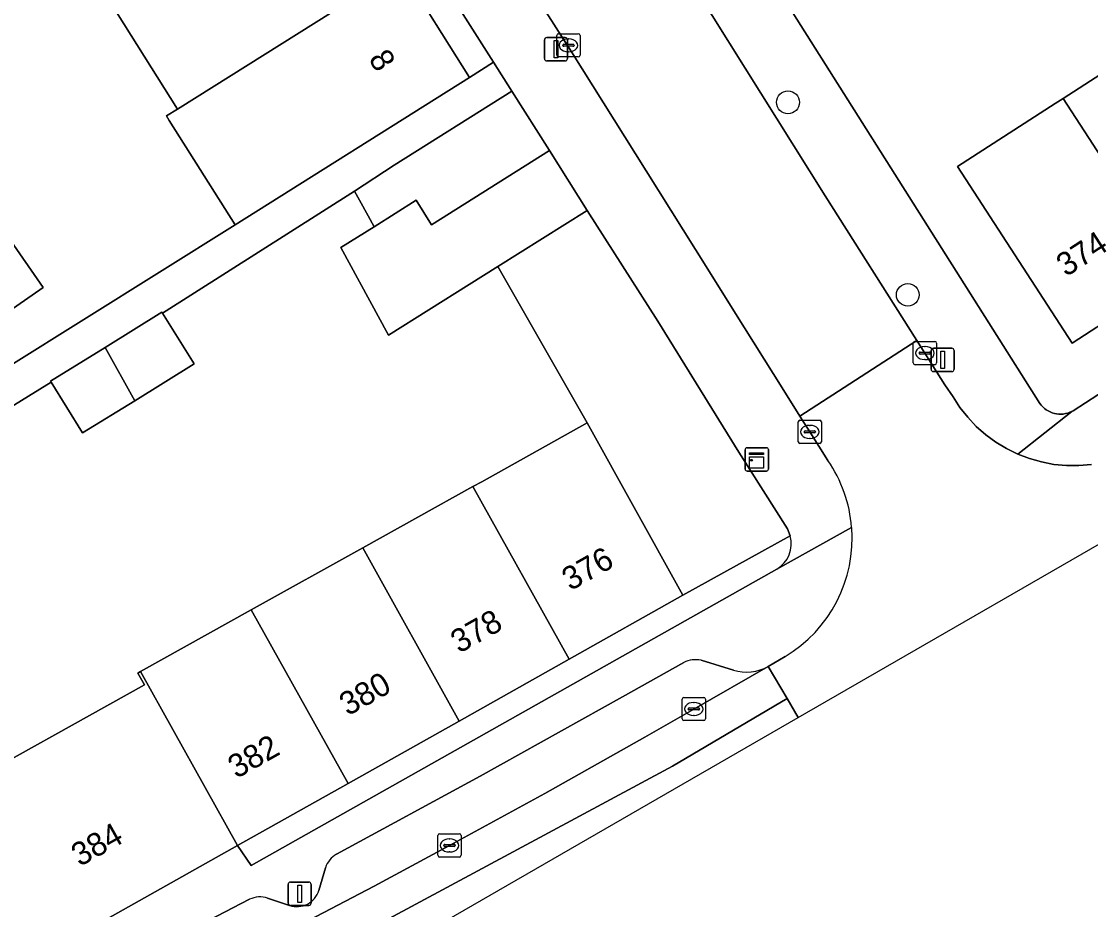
# Model space of a CAD drawing. Extents: x 159217 to 160349, y 381246 to 382172.
# Drawn here: x 159952.63 to 159998.63, y 381509.61 to 381547.85 of the extents above; entities that cross this region are included whole.
import ezdxf

# ---------------------------------------------------------------- set-up
doc = ezdxf.new("R2010")
doc.units = 0
for name, color, linetype in [('IMGEO_Boom', 7, 'Continuous'), ('IMGEO_Erf', 7, 'Continuous'), ('IMGEO_Kast', 7, 'Continuous'), ('IMGEO_Kolk', 7, 'Continuous'), ('IMGEO_Lichtmast', 7, 'Continuous'), ('IMGEO_Muur', 7, 'Continuous'), ('IMGEO_Pand', 7, 'Continuous'), ('IMGEO_Pand_nummerreeks', 7, 'Continuous'), ('IMGEO_Parkeervlak_open', 7, 'Continuous'), ('IMGEO_Rijbaan_lokaal_gesloten', 7, 'Continuous'), ('IMGEO_Rijbaan_lokaal_open', 7, 'Continuous'), ('IMGEO_Voetpad_open', 7, 'Continuous')]:
    doc.layers.add(name, color=color, linetype=linetype)

msp = doc.modelspace()

# ---------------------------------------------------------------- linework, layer by layer
at = {"layer": 'IMGEO_Boom'}
for centre in [(159985.611, 381544.37), (159990.766, 381536.082)]:
    msp.add_circle(centre, 0.489, dxfattribs=at)
at = {"layer": 'IMGEO_Erf'}
for points in [[(160001.919, 381569.363), (159997.433, 381566.391), (159993.198, 381563.585), (159981.154, 381555.607), (159996.445, 381531.405), (159996.504, 381531.328), (159996.57, 381531.257), (159996.642, 381531.192), (159996.719, 381531.134), (159996.802, 381531.083), (159996.888, 381531.04), (159996.978, 381531.004), (159997.071, 381530.977), (159997.166, 381530.958), (159997.262, 381530.947), (159997.359, 381530.946), (159997.456, 381530.952), (159997.551, 381530.968), (159997.645, 381530.992), (159997.736, 381531.024), (159997.825, 381531.064), (159997.877, 381531.093), (160000, 381532.468)], [(159952.061, 381532.983), (159961.824, 381539.096), (159958.996, 381543.594), (159958.876, 381543.784), (159959.345, 381544.079), (159956.478, 381548.641), (159953.783, 381552.929), (159953.611, 381553.203), (159952.92, 381552.768), (159950.834, 381550.644)], [(160000, 381535.401), (159997.834, 381534.001), (159992.91, 381541.604), (159997.107, 381544.322), (159997.445, 381544.54), (160000, 381546.19)], [(159949.328, 381514.498), (159957.929, 381519.288), (159957.643, 381519.801), (159957.756, 381519.864), (159962.523, 381522.519), (159967.315, 381525.187), (159972.057, 381527.828), (159972.434, 381528.038), (159976.979, 381530.577), (159973.133, 381537.305), (159971.898, 381536.528), (159968.43, 381534.346), (159966.371, 381538.114), (159967.803, 381539.015), (159967.546, 381539.486), (159967.181, 381540.153), (159966.963, 381540.552), (159958.702, 381535.298), (159960.06, 381533.105), (159957.509, 381531.524), (159955.267, 381530.135), (159953.909, 381532.329), (159951.644, 381530.926)], [(159952.05, 381538.597), (159953.571, 381536.391), (159950.955, 381534.587)], [(159985.706, 381525.704), (159981.084, 381523.146), (159976.195, 381520.396), (159971.465, 381517.735), (159966.684, 381515.046), (159961.928, 381512.37), (159962.511, 381511.514), (159985.135, 381524.27)]]:
    msp.add_lwpolyline(points, dxfattribs=at)
msp.add_lwpolyline([(159961.234, 381564.542), (159960.285, 381563.94), (159963.233, 381559.251), (159966.101, 381554.69), (159968.969, 381550.128), (159971.915, 381545.442), (159972.947, 381546.097)], close=True, dxfattribs=at)
msp.add_arc((159984.475, 381525.364), 1.277, 301.1164, 15.46, dxfattribs=at)
at = {"layer": 'IMGEO_Kast'}
for p, q in [((159983.767, 381528.572), (159983.767, 381529.413)), ((159983.767, 381529.413), (159983.767, 381528.572)), ((159983.842, 381529.497), (159984.683, 381529.497)), ((159984.683, 381529.497), (159983.842, 381529.497)), ((159984.767, 381529.422), (159984.767, 381528.581)), ((159984.767, 381528.581), (159984.767, 381529.422)), ((159984.692, 381528.497), (159983.851, 381528.497)), ((159983.851, 381528.497), (159984.692, 381528.497))]:
    msp.add_line(p, q, dxfattribs=at)
for points in [[(159983.962, 381529.287), (159984.562, 381529.287), (159984.562, 381529.202), (159983.962, 381529.202), (159983.962, 381529.287)], [(159983.962, 381529.112), (159984.562, 381529.112), (159984.562, 381528.623), (159983.962, 381528.623), (159983.962, 381529.112)]]:
    msp.add_lwpolyline(points, dxfattribs=at)
msp.add_circle((159984.046, 381528.961), 0.0377, dxfattribs=at)
for centre, start, end in [((159983.845, 381529.419), 92.4484, 184.2845), ((159983.845, 381529.419), 92.4484, 184.2845), ((159984.689, 381529.419), 2.4484, 94.2845), ((159984.689, 381529.419), 2.4484, 94.2845), ((159984.689, 381528.575), 272.4484, 4.2845), ((159984.689, 381528.575), 272.4484, 4.2845), ((159983.845, 381528.575), 182.4484, 274.2845), ((159983.845, 381528.575), 182.4484, 274.2845)]:
    msp.add_arc(centre, 0.0779, start, end, dxfattribs=at)
at = {"layer": 'IMGEO_Kolk'}
for p, q in [((159975.665, 381546.398), (159975.665, 381547.25)), ((159975.74, 381547.324), (159976.592, 381547.324)), ((159976.153, 381547.104), (159976.178, 381547.104)), ((159976.666, 381547.25), (159976.666, 381546.398)), ((159975.924, 381546.818), (159975.924, 381546.83)), ((159976.362, 381546.781), (159975.964, 381546.781)), ((159975.967, 381546.867), (159976.365, 381546.867)), ((159976.176, 381546.544), (159976.151, 381546.544)), ((159976.408, 381546.83), (159976.408, 381546.818)), ((159976.592, 381546.324), (159975.74, 381546.324)), ((159991.002, 381533.149), (159991.002, 381534.001)), ((159991.077, 381534.075), (159991.929, 381534.075)), ((159991.49, 381533.855), (159991.515, 381533.855)), ((159992.003, 381534.001), (159992.003, 381533.149)), ((159991.261, 381533.569), (159991.261, 381533.581)), ((159991.699, 381533.532), (159991.301, 381533.532)), ((159991.304, 381533.618), (159991.702, 381533.618)), ((159991.513, 381533.295), (159991.488, 381533.295)), ((159991.745, 381533.581), (159991.745, 381533.569)), ((159991.929, 381533.075), (159991.077, 381533.075)), ((159986.05, 381529.757), (159986.05, 381530.609)), ((159986.125, 381530.683), (159986.977, 381530.683)), ((159986.538, 381530.463), (159986.563, 381530.463)), ((159987.051, 381530.609), (159987.051, 381529.757)), ((159986.309, 381530.177), (159986.309, 381530.189)), ((159986.747, 381530.14), (159986.349, 381530.14)), ((159986.352, 381530.226), (159986.75, 381530.226)), ((159986.793, 381530.189), (159986.793, 381530.177)), ((159986.977, 381529.683), (159986.125, 381529.683)), ((159986.561, 381529.903), (159986.536, 381529.903)), ((159981.062, 381517.827), (159981.062, 381518.679)), ((159981.137, 381518.753), (159981.989, 381518.753)), ((159981.55, 381518.533), (159981.575, 381518.533)), ((159982.063, 381518.679), (159982.063, 381517.827)), ((159981.321, 381518.247), (159981.321, 381518.259)), ((159981.759, 381518.21), (159981.361, 381518.21)), ((159981.364, 381518.296), (159981.762, 381518.296)), ((159981.805, 381518.259), (159981.805, 381518.247)), ((159981.989, 381517.753), (159981.137, 381517.753)), ((159981.573, 381517.973), (159981.548, 381517.973)), ((159970.549, 381511.953), (159970.549, 381512.805)), ((159970.624, 381512.879), (159971.476, 381512.879)), ((159971.037, 381512.659), (159971.062, 381512.659)), ((159971.55, 381512.805), (159971.55, 381511.953)), ((159970.808, 381512.373), (159970.808, 381512.385)), ((159971.246, 381512.336), (159970.848, 381512.336)), ((159970.851, 381512.422), (159971.249, 381512.422)), ((159971.06, 381512.099), (159971.035, 381512.099)), ((159971.292, 381512.385), (159971.292, 381512.373)), ((159971.476, 381511.879), (159970.624, 381511.879))]:
    msp.add_line(p, q, dxfattribs=at)
for points in [[(159975.665, 381546.398), (159975.665, 381547.25)], [(159975.74, 381547.324), (159976.592, 381547.324)], [(159976.666, 381547.25), (159976.666, 381546.398)], [(159976.592, 381546.324), (159975.74, 381546.324)], [(159991.002, 381533.149), (159991.002, 381534.001)], [(159991.077, 381534.075), (159991.929, 381534.075)], [(159992.003, 381534.001), (159992.003, 381533.149)], [(159991.929, 381533.075), (159991.077, 381533.075)], [(159986.05, 381529.757), (159986.05, 381530.609)], [(159986.125, 381530.683), (159986.977, 381530.683)], [(159987.051, 381530.609), (159987.051, 381529.757)], [(159986.977, 381529.683), (159986.125, 381529.683)], [(159981.062, 381517.827), (159981.062, 381518.679)], [(159981.137, 381518.753), (159981.989, 381518.753)], [(159982.063, 381518.679), (159982.063, 381517.827)], [(159981.989, 381517.753), (159981.137, 381517.753)], [(159970.549, 381511.953), (159970.549, 381512.805)], [(159970.624, 381512.879), (159971.476, 381512.879)], [(159971.55, 381512.805), (159971.55, 381511.953)], [(159971.476, 381511.879), (159970.624, 381511.879)]]:
    msp.add_lwpolyline(points, dxfattribs=at)
for centre, radius, start, end in [((159975.742, 381547.248), 0.0765, 91.552, 178.448), ((159975.742, 381547.248), 0.0765, 91.552, 178.448), ((159976.59, 381547.248), 0.0765, 1.552, 88.448), ((159976.59, 381547.248), 0.0765, 1.552, 88.448), ((159975.964, 381546.827), 0.0403, 85.8775, 175.7526), ((159975.961, 381546.817), 0.0366, 178.938, 274.7102), ((159976.365, 381546.824), 0.043, 264.8664, 352.4533), ((159976.369, 381546.829), 0.0386, 1.7309, 96.639), ((159975.742, 381546.4), 0.0765, 181.552, 268.448), ((159975.742, 381546.4), 0.0765, 181.552, 268.448), ((159976.59, 381546.4), 0.0765, 271.552, 358.448), ((159976.59, 381546.4), 0.0765, 271.552, 358.448), ((159991.079, 381533.999), 0.0765, 91.552, 178.448), ((159991.079, 381533.999), 0.0765, 91.552, 178.448), ((159991.927, 381533.999), 0.0765, 1.552, 88.448), ((159991.927, 381533.999), 0.0765, 1.552, 88.448), ((159991.301, 381533.578), 0.0403, 85.8775, 175.7526), ((159991.298, 381533.568), 0.0366, 178.938, 274.7102), ((159991.702, 381533.575), 0.043, 264.8664, 352.4533), ((159991.706, 381533.58), 0.0386, 1.7309, 96.639), ((159991.079, 381533.151), 0.0765, 181.552, 268.448), ((159991.079, 381533.151), 0.0765, 181.552, 268.448), ((159991.927, 381533.151), 0.0765, 271.552, 358.448), ((159991.927, 381533.151), 0.0765, 271.552, 358.448), ((159986.127, 381530.607), 0.0765, 91.552, 178.448), ((159986.127, 381530.607), 0.0765, 91.552, 178.448), ((159986.975, 381530.607), 0.0765, 1.552, 88.448), ((159986.975, 381530.607), 0.0765, 1.552, 88.448), ((159986.349, 381530.186), 0.0403, 85.8775, 175.7526), ((159986.346, 381530.176), 0.0366, 178.938, 274.7102), ((159986.75, 381530.183), 0.043, 264.8664, 352.4533), ((159986.754, 381530.188), 0.0386, 1.7309, 96.639), ((159986.127, 381529.759), 0.0765, 181.552, 268.448), ((159986.127, 381529.759), 0.0765, 181.552, 268.448), ((159986.975, 381529.759), 0.0765, 271.552, 358.448), ((159986.975, 381529.759), 0.0765, 271.552, 358.448), ((159981.139, 381518.677), 0.0765, 91.552, 178.448), ((159981.139, 381518.677), 0.0765, 91.552, 178.448), ((159981.987, 381518.677), 0.0765, 1.552, 88.448), ((159981.987, 381518.677), 0.0765, 1.552, 88.448), ((159981.361, 381518.256), 0.0403, 85.8775, 175.7526), ((159981.358, 381518.246), 0.0366, 178.938, 274.7102), ((159981.762, 381518.253), 0.043, 264.8664, 352.4533), ((159981.766, 381518.258), 0.0386, 1.7309, 96.639), ((159981.139, 381517.829), 0.0765, 181.552, 268.448), ((159981.139, 381517.829), 0.0765, 181.552, 268.448), ((159981.987, 381517.829), 0.0765, 271.552, 358.448), ((159981.987, 381517.829), 0.0765, 271.552, 358.448), ((159970.626, 381512.803), 0.0765, 91.552, 178.448), ((159970.626, 381512.803), 0.0765, 91.552, 178.448), ((159971.474, 381512.803), 0.0765, 1.552, 88.448), ((159971.474, 381512.803), 0.0765, 1.552, 88.448), ((159970.848, 381512.382), 0.0403, 85.8775, 175.7526), ((159970.845, 381512.372), 0.0366, 178.938, 274.7102), ((159971.249, 381512.379), 0.043, 264.8664, 352.4533), ((159971.253, 381512.384), 0.0386, 1.7309, 96.639), ((159970.626, 381511.955), 0.0765, 181.552, 268.448), ((159970.626, 381511.955), 0.0765, 181.552, 268.448), ((159971.474, 381511.955), 0.0765, 271.552, 358.448), ((159971.474, 381511.955), 0.0765, 271.552, 358.448)]:
    msp.add_arc(centre, radius, start, end, dxfattribs=at)
for centre, major_axis, ratio, start_param, end_param in [((159976.152, 381546.824), (-0.387, 0.002), 0.722429, 4.712389, 7.853982), ((159976.177, 381546.824), (-0.39, 0.002), 0.717154, 1.570796, 4.712389), ((159991.489, 381533.575), (-0.387, 0.002), 0.722429, 4.712389, 7.853982), ((159991.514, 381533.575), (-0.39, 0.002), 0.717154, 1.570796, 4.712389), ((159986.537, 381530.183), (-0.387, 0.002), 0.722429, 4.712389, 7.853982), ((159986.562, 381530.183), (-0.39, 0.002), 0.717154, 1.570796, 4.712389), ((159981.549, 381518.253), (-0.387, 0.002), 0.722429, 4.712389, 7.853982), ((159981.574, 381518.253), (-0.39, 0.002), 0.717154, 1.570796, 4.712389), ((159971.036, 381512.379), (-0.387, 0.002), 0.722429, 4.712389, 7.853982), ((159971.061, 381512.379), (-0.39, 0.002), 0.717154, 1.570796, 4.712389)]:
    msp.add_ellipse(centre, major_axis=major_axis, ratio=ratio, start_param=start_param, end_param=end_param, dxfattribs=at)
at = {"layer": 'IMGEO_Lichtmast'}
for p, q in [((159975.135, 381546.255), (159975.135, 381547.055)), ((159975.135, 381547.055), (159975.135, 381546.255)), ((159975.235, 381547.155), (159976.025, 381547.155)), ((159976.025, 381547.155), (159975.235, 381547.155)), ((159976.125, 381547.055), (159976.125, 381546.255)), ((159976.125, 381546.255), (159976.125, 381547.055)), ((159976.025, 381546.155), (159975.235, 381546.155)), ((159975.235, 381546.155), (159976.025, 381546.155)), ((159991.769, 381532.88), (159991.769, 381533.68)), ((159991.769, 381533.68), (159991.769, 381532.88)), ((159991.869, 381533.78), (159992.659, 381533.78)), ((159992.659, 381533.78), (159991.869, 381533.78)), ((159992.759, 381533.68), (159992.759, 381532.88)), ((159992.759, 381532.88), (159992.759, 381533.68)), ((159992.659, 381532.78), (159991.869, 381532.78)), ((159991.869, 381532.78), (159992.659, 381532.78)), ((159964.106, 381509.899), (159964.106, 381510.699)), ((159964.106, 381510.699), (159964.106, 381509.899)), ((159964.206, 381510.799), (159964.996, 381510.799)), ((159964.996, 381510.799), (159964.206, 381510.799)), ((159965.096, 381510.699), (159965.096, 381509.899)), ((159965.096, 381509.899), (159965.096, 381510.699)), ((159964.996, 381509.799), (159964.206, 381509.799)), ((159964.206, 381509.799), (159964.996, 381509.799))]:
    msp.add_line(p, q, dxfattribs=at)
for points in [[(159975.555, 381547.03), (159975.705, 381547.03), (159975.705, 381546.28), (159975.555, 381546.28), (159975.555, 381547.03)], [(159992.189, 381533.655), (159992.339, 381533.655), (159992.339, 381532.905), (159992.189, 381532.905), (159992.189, 381533.655)], [(159964.526, 381510.674), (159964.676, 381510.674), (159964.676, 381509.924), (159964.526, 381509.924), (159964.526, 381510.674)]]:
    msp.add_lwpolyline(points, dxfattribs=at)
for centre, start, end in [((159975.235, 381547.055), 90, 180), ((159975.235, 381547.055), 90, 180), ((159976.025, 381547.055), 0, 90), ((159976.025, 381547.055), 360, 90), ((159975.235, 381546.255), 180, 270), ((159975.235, 381546.255), 180, 270), ((159976.025, 381546.255), 270, 0), ((159976.025, 381546.255), 270, 0), ((159991.869, 381533.68), 90, 180), ((159991.869, 381533.68), 90, 180), ((159992.659, 381533.68), 0, 90), ((159992.659, 381533.68), 360, 90), ((159991.869, 381532.88), 180, 270), ((159991.869, 381532.88), 180, 270), ((159992.659, 381532.88), 270, 0), ((159992.659, 381532.88), 270, 0), ((159964.206, 381510.699), 90, 180), ((159964.206, 381510.699), 90, 180), ((159964.996, 381510.699), 0, 90), ((159964.996, 381510.699), 360, 90), ((159964.206, 381509.899), 180, 270), ((159964.206, 381509.899), 180, 270), ((159964.996, 381509.899), 270, 0), ((159964.996, 381509.899), 270, 0)]:
    msp.add_arc(centre, 0.1, start, end, dxfattribs=at)
at = {"layer": 'IMGEO_Muur'}
msp.add_lwpolyline([(159976.979, 381530.577), (159973.133, 381537.305)], dxfattribs=at)
at = {"layer": 'IMGEO_Pand'}
for points in [[(159966.101, 381554.69), (159956.478, 381548.641), (159959.345, 381544.079), (159968.969, 381550.128)], [(159968.969, 381550.128), (159959.345, 381544.079), (159958.876, 381543.784), (159958.996, 381543.594), (159961.824, 381539.096), (159971.915, 381545.442)], [(160006.887, 381539.853), (160002.332, 381546.887), (160001.975, 381547.465), (160000, 381546.19), (159997.445, 381544.54), (160000, 381540.596), (160002.372, 381536.934)], [(159975.35, 381542.289), (159973.736, 381544.855), (159968.666, 381541.668), (159966.963, 381540.552), (159967.181, 381540.153), (159967.546, 381539.486), (159967.803, 381539.015), (159969.617, 381540.156), (159970.281, 381539.099)], [(160002.372, 381536.934), (160000, 381540.596), (159997.445, 381544.54), (159997.107, 381544.322), (159992.91, 381541.604), (159997.834, 381534.001), (160000, 381535.401)], [(159976.968, 381539.715), (159975.35, 381542.289), (159970.281, 381539.099), (159969.617, 381540.156), (159967.803, 381539.015), (159966.371, 381538.114), (159968.43, 381534.346), (159971.898, 381536.528), (159973.133, 381537.305)], [(159952.05, 381538.597), (159949.36, 381536.9), (159950.955, 381534.587), (159953.571, 381536.391)], [(159958.702, 381535.298), (159958.678, 381535.337), (159956.231, 381533.821), (159957.509, 381531.524), (159960.06, 381533.105)], [(159956.231, 381533.821), (159953.885, 381532.367), (159953.909, 381532.329), (159955.267, 381530.135), (159957.509, 381531.524)], [(159972.057, 381527.828), (159976.195, 381520.396), (159981.084, 381523.146), (159976.979, 381530.577), (159972.434, 381528.038)], [(159972.057, 381527.828), (159967.315, 381525.187), (159971.465, 381517.735), (159976.195, 381520.396)], [(159962.523, 381522.519), (159966.684, 381515.046), (159971.465, 381517.735), (159967.315, 381525.187)], [(159961.928, 381512.37), (159966.684, 381515.046), (159962.523, 381522.519), (159957.756, 381519.864)], [(159961.928, 381512.37), (159957.756, 381519.864), (159957.643, 381519.801), (159957.929, 381519.288), (159949.328, 381514.498), (159950.803, 381511.85), (159953.236, 381507.481)]]:
    msp.add_lwpolyline(points, close=True, dxfattribs=at)
at = {"layer": 'IMGEO_Parkeervlak_open'}
msp.add_lwpolyline([(159976.979, 381530.577), (159981.084, 381523.146), (159985.706, 381525.704), (159985.588, 381526.009), (159983.501, 381529.306), (159980.016, 381534.943), (159976.968, 381539.715), (159973.133, 381537.305)], close=True, dxfattribs=at)
for points in [[(159983.266, 381519.922), (159981.873, 381520.348)], [(159955.499, 381504.24), (159958.736, 381505.908), (159964.388, 381508.825), (159967.809, 381510.629), (159971.047, 381512.378), (159975.155, 381514.62), (159979.447, 381517.045), (159981.56, 381518.252), (159984.765, 381520.088)], [(159981.125, 381520.259), (159978.49, 381518.775), (159972.374, 381515.356), (159966.183, 381512.003)], [(159965.717, 381511.419), (159965.43, 381510.444)], [(159962.45, 381510.06), (159957.535, 381507.507)], [(159964.172, 381509.793), (159963.224, 381510.111)]]:
    msp.add_lwpolyline(points, dxfattribs=at)
for centre, radius, start, end in [((159981.624, 381519.252), 1.124, 77.2041, 116.3667), ((159983.822, 381521.751), 1.912, 253.0901, 299.5483), ((159966.713, 381511.102), 1.045, 120.4737, 162.3504), ((159964.482, 381510.734), 0.991, 251.7388, 342.9832), ((159962.9, 381509.131), 1.032, 71.691, 115.8487)]:
    msp.add_arc(centre, radius, start, end, dxfattribs=at)
at = {"layer": 'IMGEO_Rijbaan_lokaal_gesloten'}
for points in [[(159998.669, 381528.773), (159998.131, 381528.729), (159997.592, 381528.733), (159997.054, 381528.785), (159996.524, 381528.886), (159996.004, 381529.033), (159995.5, 381529.226), (159995.015, 381529.463), (159994.553, 381529.742), (159994.118, 381530.062), (159993.713, 381530.419), (159993.342, 381530.812), (159993.008, 381531.235), (159992.712, 381531.687), (159992.362, 381532.212), (159991.498, 381533.574), (159991.154, 381534.117), (159986.125, 381530.86), (159986.549, 381530.183), (159987.328, 381528.952)], [(159985.484, 381520.511), (159984.765, 381520.088), (159985.577, 381518.699), (159986.055, 381517.88), (159986.055, 381517.88), (160002.872, 381527.582)], [(159956.076, 381502.58), (159980.645, 381515.791), (159985.577, 381518.699), (159984.765, 381520.088), (159981.56, 381518.252), (159979.447, 381517.045), (159975.155, 381514.62), (159971.047, 381512.378), (159967.809, 381510.629), (159964.388, 381508.825)]]:
    msp.add_lwpolyline(points, dxfattribs=at)
msp.add_lwpolyline([(159824.612, 381427.213), (159931.265, 381486.272), (159986.055, 381517.88), (159986.055, 381517.88), (159985.577, 381518.699), (159980.645, 381515.791), (159956.076, 381502.58), (159939.951, 381494.362), (159923.443, 381485.375), (159911.619, 381478.616), (159897.952, 381470.628), (159877.989, 381459.107), (159830.923, 381432.992), (159823.666, 381428.97), (159824.612, 381427.213)], close=True, dxfattribs=at)
for centre, radius, start, end in [((159982.453, 381525.599), 5.917, 4.566, 34.5199), ((159982.451, 381525.594), 5.92, 300.8265, 4.6096)]:
    msp.add_arc(centre, radius, start, end, dxfattribs=at)
at = {"layer": 'IMGEO_Rijbaan_lokaal_open'}
msp.add_lwpolyline([(159953.876, 381583.269), (159954.185, 381582.593), (159954.441, 381581.964), (159954.682, 381581.33), (159956.627, 381577.595), (159959.688, 381572.722), (159965.798, 381562.997), (159976.297, 381546.548), (159979.506, 381541.419), (159982.163, 381537.186), (159983.357, 381535.276), (159985.364, 381532.074), (159986.125, 381530.86), (159991.154, 381534.117), (159987.216, 381540.342), (159981.67, 381549.205), (159970.562, 381566.909), (159962.843, 381579.548), (159960.913, 381584.02), (159960.157, 381585.77), (159957.08, 381592.897)], dxfattribs=at)
at = {"layer": 'IMGEO_Voetpad_open'}
for points in [[(159948.019, 381585.239), (159949.504, 381581.701), (159950.038, 381580.402), (159952.649, 381574.56), (159954.349, 381575.319), (159957.352, 381570.628), (159959.471, 381567.318), (159961.234, 381564.542), (159972.947, 381546.097), (159973.736, 381544.855), (159975.35, 381542.289), (159976.968, 381539.715), (159980.016, 381534.943), (159983.501, 381529.306), (159985.588, 381526.009), (159985.706, 381525.704)], [(159987.328, 381528.952), (159986.549, 381530.183), (159986.125, 381530.86), (159985.364, 381532.074), (159983.357, 381535.276), (159982.163, 381537.186), (159979.506, 381541.419), (159976.297, 381546.548), (159965.798, 381562.997)], [(159981.67, 381549.205), (159987.216, 381540.342), (159991.154, 381534.117), (159991.498, 381533.574), (159992.362, 381532.212), (159992.712, 381531.687), (159993.008, 381531.235), (159993.342, 381530.812), (159993.713, 381530.419), (159994.118, 381530.062), (159994.553, 381529.742), (159995.015, 381529.463), (159995.5, 381529.226), (159997.825, 381531.064), (159997.736, 381531.024), (159997.645, 381530.992), (159997.551, 381530.968), (159997.456, 381530.952), (159997.359, 381530.946), (159997.262, 381530.947), (159997.166, 381530.958), (159997.071, 381530.977), (159996.978, 381531.004), (159996.888, 381531.04), (159996.802, 381531.083), (159996.719, 381531.134), (159996.642, 381531.192), (159996.57, 381531.257), (159996.504, 381531.328), (159996.445, 381531.405), (159981.154, 381555.607)], [(160000, 381532.468), (159997.877, 381531.093), (159997.825, 381531.064), (159995.5, 381529.226), (159996.004, 381529.033), (159996.524, 381528.886), (159997.054, 381528.785), (159997.592, 381528.733), (159998.131, 381528.729), (159998.669, 381528.773)], [(159988.351, 381526.07), (159985.135, 381524.27), (159962.511, 381511.514), (159961.928, 381512.37), (159953.236, 381507.481)], [(159985.135, 381524.27), (159988.351, 381526.07)], [(159981.873, 381520.348), (159983.266, 381519.922)], [(159984.765, 381520.088), (159985.484, 381520.511)], [(159966.183, 381512.003), (159972.374, 381515.356), (159978.49, 381518.775), (159981.125, 381520.259)], [(159965.43, 381510.444), (159965.717, 381511.419)], [(159957.535, 381507.507), (159962.45, 381510.06)], [(159963.224, 381510.111), (159964.172, 381509.793)]]:
    msp.add_lwpolyline(points, dxfattribs=at)
msp.add_lwpolyline([(159968.666, 381541.668), (159973.736, 381544.855), (159972.947, 381546.097), (159971.915, 381545.442), (159961.824, 381539.096), (159952.061, 381532.983), (159950.955, 381534.587), (159949.36, 381536.9), (159947.286, 381539.908), (159945.752, 381542.65), (159944.255, 381544.797), (159943.138, 381544.018), (159951.3, 381531.456), (159951.644, 381530.926), (159953.909, 381532.329), (159953.885, 381532.367), (159956.231, 381533.821), (159958.678, 381535.337), (159958.702, 381535.298), (159966.963, 381540.552)], close=True, dxfattribs=at)
for centre, radius, start, end in [((159982.453, 381525.599), 5.917, 4.566, 34.5199), ((159982.451, 381525.594), 5.92, 300.8265, 4.6096), ((159984.475, 381525.364), 1.277, 301.1164, 15.46), ((159981.624, 381519.252), 1.124, 77.2041, 116.3667), ((159983.822, 381521.751), 1.912, 253.0901, 299.5483), ((159966.713, 381511.102), 1.045, 120.4737, 162.3504), ((159964.482, 381510.734), 0.991, 251.7388, 342.9832), ((159962.9, 381509.131), 1.032, 71.691, 115.8487)]:
    msp.add_arc(centre, radius, start, end, dxfattribs=at)

# ---------------------------------------------------------------- texts
at = {"layer": 'IMGEO_Pand_nummerreeks'}
for s, rotation, p in [('8', 302.1583, (159967.54, 381546.239)), ('374', 32.8801, (159997.577, 381536.835)), ('376', 29.3585, (159976.253, 381523.32)), ('378', 29.3585, (159971.467, 381520.627)), ('380', 29.3585, (159966.678, 381517.933)), ('382', 29.3585, (159961.883, 381515.236)), ('384', 29.3585, (159955.145, 381511.446))]:
    msp.add_text(s, height=1, rotation=rotation, dxfattribs=at).set_placement(p)

doc.saveas('drawing.dxf')
